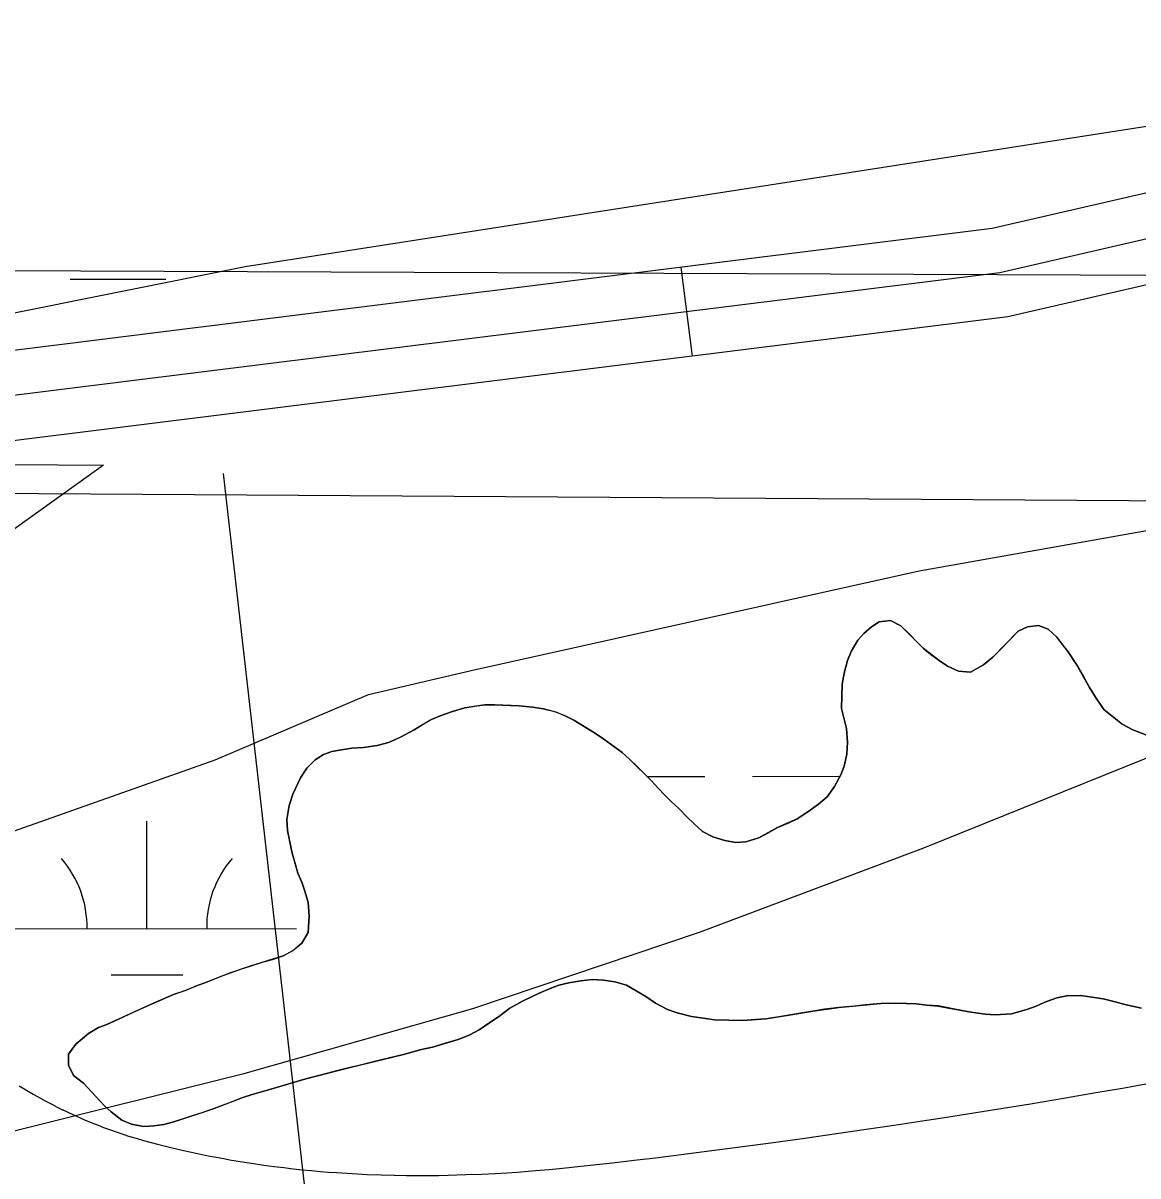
# Model space of a CAD drawing. Extents: x 3297753 to 3335611, y 652252 to 677623.
# Drawn here: x 3321746.1 to 3322119, y 662770.2 to 663155.8 of the extents above; entities that cross this region are included whole.
import ezdxf

# ---------------------------------------------------------------- set-up
doc = ezdxf.new("R2010")
doc.units = 0
for name, color, linetype in [('V-CHAN-NAID', 7, 'Continuous'), ('V-RIVR-RANG', 7, 'Continuous'), ('V-ROAD-CNTR', 7, 'Continuous'), ('V-SITE-VEGE', 7, 'Continuous'), ('V-TOPO-BNDY', 7, 'Continuous'), ('V-TOPO-MAJR', 7, 'Continuous'), ('V-TOPO-SHOR', 7, 'Continuous'), ('V-WETL-SWMP', 7, 'Continuous')]:
    doc.layers.add(name, color=color, linetype=linetype)

msp = doc.modelspace()

# ---------------------------------------------------------------- linework, layer by layer
at = {"layer": 'V-CHAN-NAID'}
msp.add_lwpolyline([(3321696.45, 663008.47), (3321772.94, 663007.93), (3321710.74, 662963.41)], dxfattribs=at)
at = {"layer": 'V-RIVR-RANG'}
msp.add_line((3321812.99, 663005.06), (3321917.37, 662091), dxfattribs=at)
at = {"layer": 'V-ROAD-CNTR'}
msp.add_line((3321969.95, 663044.35), (3321966.24, 663074.12), dxfattribs=at)
for points in [[(3323743.08, 663307.03), (3323356.19, 663515.19), (3323293.55, 663545.56), (3323259.12, 663552.78), (3323221.44, 663545.79), (3323207.94, 663542.14), (3323157.22, 663522.85), (3322825.41, 663309.03), (3322681.52, 663221.06), (3322617.23, 663184.96), (3322588.78, 663172.35), (3322561.83, 663167.1), (3322531.4, 663163.36), (3322261.09, 663131.03), (3322070.17, 663087.06), (3321733.03, 663045.08), (3321586.02, 663012.03)], [(3323734.88, 663294.41), (3323349.36, 663501.83), (3323288.66, 663531.26), (3323258.94, 663537.5), (3323224.77, 663531.15), (3323212.57, 663527.86), (3323164.03, 663509.39), (3322833.39, 663296.32), (3322689.11, 663208.12), (3322623.96, 663171.53), (3322593.31, 663157.95), (3322564.18, 663152.27), (3322533.21, 663148.47), (3322263.67, 663116.23), (3322072.78, 663072.27), (3321735.61, 663030.29), (3321559.49, 662990.68), (3321343.47, 662938.32), (3321114.41, 662901.54), (3320962.28, 662866.04), (3320759.74, 662819.92), (3320672.55, 662798.73), (3320379.83, 662676.12), (3320176.31, 662607.03)], [(3322592.31, 663142.47), (3322566.53, 663137.45), (3322535.01, 663133.58), (3322266.25, 663101.44), (3322075.4, 663057.48), (3321738.19, 663015.49), (3321598.78, 662984.14)], [(3321744.76, 662800.3), (3321747.2, 662798.83), (3321749.51, 662797.48), (3321751.69, 662796.26), (3321753.75, 662795.14), (3321755.69, 662794.12), (3321757.52, 662793.19), (3321759.33, 662792.29)], [(3321759.17, 662792.37), (3321760.84, 662791.57), (3321763.96, 662790.13), (3321766.67, 662788.94), (3321769.07, 662787.94), (3321771.18, 662787.1), (3321773.04, 662786.38), (3321774.65, 662785.79), (3321777.59, 662784.76), (3321779.77, 662784.03), (3321781.39, 662783.52), (3321783.9, 662782.76), (3321786.42, 662782.04), (3321791.01, 662780.82), (3321795.46, 662779.7), (3321799.78, 662778.69), (3321803.97, 662777.77), (3321808.03, 662776.93), (3321811.98, 662776.17), (3321815.8, 662775.49), (3321819.51, 662774.87), (3321823.11, 662774.3), (3321826.6, 662773.8), (3321829.99, 662773.34), (3321833.27, 662772.94), (3321836.45, 662772.57), (3321839.53, 662772.24), (3321842.53, 662771.95), (3321845.42, 662771.69), (3321848.23, 662771.47), (3321850.93, 662771.27), (3321856.24, 662770.94), (3321861.2, 662770.69), (3321865.85, 662770.52), (3321870.21, 662770.41), (3321874.3, 662770.34), (3321878.14, 662770.32), (3321881.74, 662770.33), (3321885.11, 662770.36), (3321888.25, 662770.42), (3321894.22, 662770.59), (3321899.41, 662770.79), (3321903.95, 662771.02), (3321907.93, 662771.25), (3321911.39, 662771.48), (3321917.51, 662771.94), (3321922.07, 662772.33), (3321925.47, 662772.64), (3321930.61, 662773.16), (3321935.76, 662773.72), (3321943.24, 662774.57), (3321950.52, 662775.43), (3321957.57, 662776.27), (3321971.27, 662777.97), (3321984.12, 662779.63), (3321996.18, 662781.25), (3322007.5, 662782.81), (3322018.11, 662784.31), (3322028.05, 662785.76), (3322037.37, 662787.14), (3322046.1, 662788.46), (3322054.28, 662789.73), (3322069.61, 662792.15), (3322083, 662794.33), (3322094.69, 662796.28), (3322104.89, 662798.02), (3322113.8, 662799.56), (3322121.58, 662800.93)]]:
    msp.add_lwpolyline(points, dxfattribs=at)
at = {"layer": 'V-SITE-VEGE'}
for p, q in [((3322143.67, 663124.6), (3321820.35, 663074.2)), ((3321820.35, 663074.2), (3321699.53, 663050.1))]:
    msp.add_line(p, q, dxfattribs=at)
at = {"layer": 'V-TOPO-BNDY'}
msp.add_line((3316940.98, 663091.7), (3324715.94, 663061.38), dxfattribs=at)
at = {"layer": 'V-TOPO-MAJR'}
for points in [[(3321299.74, 663006.54), (3321315.8, 662998.92), (3321323.97, 662995.76), (3321332.3, 662993.44), (3321340.88, 662992.36), (3321349.63, 662992.11), (3321480.38, 662998.09), (3321500.36, 662998.84), (3321520.34, 662999.39), (3321540.33, 662999.63), (3321560.33, 662999.65), (3322167.96, 662995.71)], [(3322194.81, 662939.3), (3322047.19, 662879.75), (3321972.2, 662851.63), (3321896.43, 662826.01), (3321819.49, 662804.15), (3321741.78, 662784.79), (3321603.05, 662753.85), (3321594.1, 662751.9), (3321585.14, 662749.99), (3321576.16, 662748.17), (3321567.18, 662746.39), (3321534.62, 662740.11), (3321509.34, 662735.27), (3320796.77, 662720.3), (3320775.35, 662714.59), (3320754.06, 662708.46), (3320732.96, 662701.72), (3320059.42, 662371.61)]]:
    msp.add_lwpolyline(points, dxfattribs=at)
at = {"layer": 'V-TOPO-SHOR'}
for points in [[(3321998.45, 662886.66), (3322002.22, 662888.3), (3322004.94, 662889.6), (3322008.6, 662891.95), (3322012.14, 662894.54), (3322014.97, 662897.01), (3322017.46, 662900.43), (3322019.58, 662904.32), (3322020.65, 662907.26), (3322021.6, 662911.27), (3322021.84, 662915.28), (3322021.5, 662919.77), (3322020.56, 662923.54), (3322019.86, 662926.49), (3322019.99, 662934.63), (3322020.7, 662938.28), (3322021.77, 662942.53), (3322023.07, 662945.59), (3322025.32, 662949.36), (3322027.33, 662951.6), (3322029.81, 662953.84), (3322032.41, 662955.49), (3322036.18, 662955.95), (3322039.6, 662954.18), (3322042.19, 662951.7), (3322045.14, 662948.74), (3322047.25, 662946.62), (3322049.61, 662944.72), (3322052.44, 662942.6), (3322055.27, 662940.71), (3322058.92, 662939.05), (3322062.93, 662938.69), (3322067.3, 662941.16), (3322070.37, 662943.63), (3322073.2, 662946.46), (3322076.28, 662949.75), (3322078.88, 662952.34), (3322082.06, 662953.87), (3322085.72, 662954.22), (3322088.9, 662953.04), (3322091.85, 662950.32), (3322093.73, 662947.84), (3322095.61, 662945.48), (3322098.44, 662941.23), (3322100.91, 662936.98), (3322102.79, 662933.55), (3322104.79, 662930.25), (3322107.5, 662926.23), (3322113.62, 662921.27), (3322117.27, 662919.38), (3322123.64, 662916.89)], [(3321819.6, 662796.36), (3321814.77, 662794.48), (3321809.69, 662792.6), (3321806.5, 662791.54), (3321802.02, 662790.02), (3321796.47, 662788.26), (3321793.17, 662787.32), (3321789.87, 662786.97), (3321786.33, 662786.74), (3321782.32, 662787.45), (3321779.14, 662788.87), (3321775.6, 662791.59), (3321773.25, 662793.72), (3321766.3, 662801.16), (3321763, 662803.76), (3321761.24, 662807.18), (3321761.24, 662810.84), (3321763.72, 662814.26), (3321767.98, 662817.79), (3321771.28, 662819.79), (3321774.12, 662820.85), (3321777.77, 662822.49), (3321781.55, 662824.26), (3321785.21, 662825.9), (3321788.52, 662827.43), (3321791.82, 662828.84), (3321796.43, 662830.84), (3321800.55, 662832.25), (3321804.1, 662833.77), (3321807.75, 662835.07), (3321812.36, 662836.94), (3321815.43, 662838.12), (3321818.85, 662839.29), (3321822.04, 662840.35), (3321826.52, 662841.76), (3321829.47, 662842.58), (3321833.13, 662843.75), (3321836.32, 662845.52), (3321839.27, 662847.99), (3321841.4, 662851.64), (3321841.76, 662857.07), (3321841.41, 662861.67), (3321840.36, 662865.44), (3321839.3, 662868.39), (3321838.01, 662871.46), (3321837.07, 662874.65), (3321836.02, 662878.54), (3321835.31, 662881.96), (3321834.49, 662885.74), (3321834.26, 662889.4), (3321835.1, 662894.11), (3321836.28, 662897.89), (3321838.88, 662903.31), (3321841.01, 662906.61), (3321843.73, 662909.32), (3321846.56, 662911.08), (3321849.4, 662912.14), (3321852.58, 662912.72), (3321856, 662913.19), (3321859.9, 662913.42), (3321864.5, 662914.12), (3321868.27, 662915.17), (3321872.29, 662916.94), (3321876.89, 662919.41), (3321879.61, 662921.05), (3321882.67, 662922.82), (3321885.62, 662924.11), (3321889.76, 662925.52), (3321893.89, 662926.69), (3321897.19, 662927.28), (3321900.49, 662927.74), (3321903.91, 662927.74), (3321908.99, 662927.49), (3321912.05, 662927.37), (3321916.42, 662927.01), (3321920.19, 662926.42), (3321924.32, 662925.35), (3321927.62, 662923.93), (3321930.33, 662922.62), (3321933.16, 662920.85), (3321937.16, 662918.37), (3321940.34, 662916.24), (3321946.47, 662911.74), (3321948.94, 662909.62), (3321951.53, 662907.02), (3321953.65, 662904.9), (3321956.36, 662902.18), (3321958.36, 662899.93), (3321960.84, 662897.45), (3321962.96, 662895.32), (3321965.43, 662893.08), (3321968.14, 662890.13), (3321970.38, 662888), (3321973.32, 662885.4), (3321976.74, 662883.62), (3321980.75, 662882.32), (3321984.52, 662881.73), (3321987.82, 662881.96), (3321992.19, 662883.25), (3321995.49, 662885.01), (3321998.45, 662886.66)], [(3322120.19, 662826.31), (3322114.53, 662827.5), (3322111.35, 662828.45), (3322107.34, 662829.4), (3322102.86, 662830.11), (3322099.79, 662830.47), (3322095.19, 662830.36), (3322091.77, 662829.77), (3322087.76, 662828.25), (3322084.92, 662826.95), (3322081.74, 662825.78), (3322076.67, 662824.37), (3322071.24, 662824.03), (3322067.82, 662824.27), (3322062.39, 662825.1), (3322056.62, 662826.17), (3322052.14, 662827.01), (3322048.36, 662827.25), (3322044.82, 662827.73), (3322041.64, 662827.85), (3322037.75, 662827.97), (3322032.91, 662827.86), (3322027.84, 662827.4), (3322024.06, 662826.93), (3322018.87, 662826.47), (3322014.15, 662825.89), (3322010.26, 662825.3), (3322006.13, 662824.6), (3322002.24, 662823.9), (3321998.22, 662823.32), (3321994.45, 662822.73), (3321991.03, 662822.5), (3321986.78, 662822.16), (3321982.18, 662822.28), (3321977.35, 662822.41), (3321974.28, 662822.77), (3321969.68, 662823.48), (3321964.85, 662824.67), (3321961.67, 662825.85), (3321957.66, 662827.98), (3321954.36, 662830.23), (3321947.88, 662834.01), (3321943.99, 662835.08), (3321940.21, 662835.68), (3321936.44, 662835.92), (3321932.66, 662835.45), (3321928.65, 662834.75), (3321925.23, 662833.93), (3321922.4, 662832.88), (3321918.74, 662831.35), (3321915.91, 662829.94), (3321913.08, 662828.64), (3321908.94, 662826.29), (3321905.52, 662823.7), (3321901.86, 662821.23), (3321898.67, 662818.99), (3321895.25, 662817.23), (3321891.58, 662815.82), (3321888.52, 662814.89), (3321882.97, 662813.24), (3321879.31, 662812.42), (3321873.3, 662810.78), (3321865.86, 662809.02), (3321862.79, 662808.2), (3321858.43, 662807.15), (3321855.36, 662806.44), (3321851.35, 662805.39), (3321845.45, 662803.86), (3321840.61, 662802.69), (3321832.7, 662800.35), (3321828.22, 662798.94), (3321822.67, 662797.41), (3321819.6, 662796.36)]]:
    msp.add_lwpolyline(points, dxfattribs=at)
at = {"layer": 'V-WETL-SWMP'}
for p, q in [((3322143.67, 663124.59), (3321820.35, 663074.2)), ((3321820.35, 663074.2), (3321699.53, 663050.1)), ((3321761.88, 663070.09), (3321793.88, 663070.12)), ((3322045.76, 662972.51), (3322127.62, 662987.09)), ((3321895.97, 662939.19), (3322045.76, 662972.51)), ((3322032.41, 662955.48), (3322029.81, 662953.84)), ((3322036.18, 662955.95), (3322032.41, 662955.48)), ((3322039.6, 662954.18), (3322036.18, 662955.95)), ((3322047.25, 662946.61), (3322039.6, 662954.18)), ((3322085.72, 662954.22), (3322082.06, 662953.87)), ((3322088.9, 662953.04), (3322085.72, 662954.22)), ((3322027.33, 662951.6), (3322025.32, 662949.36)), ((3322029.81, 662953.84), (3322027.33, 662951.6)), ((3322078.87, 662952.34), (3322070.37, 662943.63)), ((3322082.06, 662953.87), (3322078.87, 662952.34)), ((3322091.85, 662950.32), (3322088.9, 662953.04)), ((3322095.61, 662945.48), (3322091.85, 662950.32)), ((3322025.32, 662949.36), (3322023.07, 662945.59)), ((3322052.44, 662942.6), (3322047.25, 662946.61)), ((3322021.77, 662942.53), (3322020.7, 662938.28)), ((3322023.07, 662945.59), (3322021.77, 662942.53)), ((3322055.27, 662940.7), (3322052.44, 662942.6)), ((3322070.37, 662943.63), (3322067.3, 662941.16)), ((3322098.44, 662941.22), (3322095.61, 662945.48)), ((3321861.63, 662931.24), (3321895.97, 662939.19)), ((3322058.92, 662939.05), (3322055.27, 662940.7)), ((3322062.93, 662938.69), (3322058.92, 662939.05)), ((3322067.3, 662941.16), (3322062.93, 662938.69)), ((3322102.79, 662933.55), (3322098.44, 662941.22)), ((3322020.7, 662938.28), (3322019.99, 662934.63)), ((3321810.35, 662909.3), (3321861.63, 662931.24)), ((3322019.99, 662934.63), (3322019.86, 662926.49)), ((3322104.79, 662930.25), (3322102.79, 662933.55)), ((3321900.49, 662927.74), (3321893.89, 662926.69)), ((3321903.91, 662927.74), (3321900.49, 662927.74)), ((3321912.05, 662927.37), (3321903.91, 662927.74)), ((3321916.42, 662927.01), (3321912.05, 662927.37)), ((3322107.49, 662926.23), (3322104.79, 662930.25)), ((3321885.63, 662924.11), (3321882.67, 662922.82)), ((3321889.76, 662925.52), (3321885.63, 662924.11)), ((3321893.89, 662926.69), (3321889.76, 662925.52)), ((3321920.19, 662926.41), (3321916.42, 662927.01)), ((3321924.32, 662925.34), (3321920.19, 662926.41)), ((3321927.62, 662923.92), (3321924.32, 662925.34)), ((3321930.33, 662922.62), (3321927.62, 662923.92)), ((3322019.86, 662926.49), (3322021.5, 662919.76)), ((3322113.62, 662921.27), (3322107.49, 662926.23)), ((3321876.89, 662919.4), (3321872.29, 662916.94)), ((3321882.67, 662922.82), (3321876.89, 662919.4)), ((3321937.16, 662918.36), (3321930.33, 662922.62)), ((3322021.5, 662919.76), (3322021.84, 662915.28)), ((3322117.27, 662919.37), (3322113.62, 662921.27)), ((3322123.64, 662916.89), (3322117.27, 662919.37)), ((3321872.29, 662916.94), (3321868.27, 662915.17)), ((3321940.34, 662916.24), (3321937.16, 662918.36)), ((3321946.47, 662911.74), (3321940.34, 662916.24)), ((3321849.4, 662912.14), (3321846.56, 662911.08)), ((3321852.58, 662912.72), (3321849.4, 662912.14)), ((3321856, 662913.19), (3321852.58, 662912.72)), ((3321859.9, 662913.42), (3321856, 662913.19)), ((3321864.5, 662914.12), (3321859.9, 662913.42)), ((3321868.27, 662915.17), (3321864.5, 662914.12)), ((3321948.94, 662909.62), (3321946.47, 662911.74)), ((3322021.84, 662915.28), (3322021.6, 662911.27)), ((3321719.54, 662877.24), (3321810.35, 662909.3)), ((3321843.73, 662909.31), (3321841.01, 662906.61)), ((3321846.56, 662911.08), (3321843.73, 662909.31)), ((3321956.36, 662902.17), (3321948.94, 662909.62)), ((3322021.6, 662911.27), (3322020.65, 662907.26)), ((3321841.01, 662906.61), (3321838.88, 662903.31)), ((3322019.59, 662904.31), (3322017.46, 662900.43)), ((3322020.65, 662907.26), (3322019.59, 662904.31)), ((3321838.88, 662903.31), (3321836.28, 662897.89)), ((3321954.76, 662903.78), (3321974.05, 662903.8)), ((3321958.36, 662899.93), (3321956.36, 662902.17)), ((3321990.05, 662903.82), (3322019.33, 662903.85)), ((3322017.46, 662900.43), (3322014.97, 662897.01)), ((3321836.28, 662897.89), (3321835.09, 662894.11)), ((3321960.84, 662897.45), (3321958.36, 662899.93)), ((3321962.96, 662895.32), (3321960.84, 662897.45)), ((3322014.97, 662897.01), (3322012.14, 662894.54)), ((3321835.09, 662894.11), (3321834.26, 662889.4)), ((3321965.43, 662893.08), (3321962.96, 662895.32)), ((3321968.14, 662890.13), (3321965.43, 662893.08)), ((3322012.14, 662894.54), (3322008.6, 662891.95)), ((3321787.51, 662852.87), (3321787.47, 662888.87)), ((3321834.26, 662889.4), (3321834.49, 662885.74)), ((3321970.37, 662888), (3321968.14, 662890.13)), ((3322004.94, 662889.59), (3321998.44, 662886.66)), ((3322008.6, 662891.95), (3322004.94, 662889.59)), ((3321834.49, 662885.74), (3321836.01, 662878.54)), ((3321973.32, 662885.4), (3321970.37, 662888)), ((3321976.74, 662883.62), (3321973.32, 662885.4)), ((3321998.44, 662886.66), (3321992.19, 662883.25)), ((3321980.74, 662882.32), (3321976.74, 662883.62)), ((3321984.52, 662881.72), (3321980.74, 662882.32)), ((3321987.82, 662881.95), (3321984.52, 662881.72)), ((3321992.19, 662883.25), (3321987.82, 662881.95)), ((3321836.01, 662878.54), (3321838.01, 662871.46)), ((3321838.01, 662871.46), (3321839.3, 662868.39)), ((3321839.3, 662868.39), (3321840.36, 662865.44)), ((3321840.36, 662865.44), (3321841.41, 662861.67)), ((3321841.41, 662861.67), (3321841.76, 662857.07)), ((3321841.76, 662857.07), (3321841.4, 662851.64)), ((3321737.51, 662852.82), (3321837.51, 662852.92)), ((3321841.4, 662851.64), (3321839.27, 662847.99)), ((3321839.27, 662847.99), (3321836.31, 662845.51)), ((3321833.13, 662843.75), (3321822.03, 662840.35)), ((3321836.31, 662845.51), (3321833.13, 662843.75)), ((3321822.03, 662840.35), (3321815.43, 662838.12)), ((3321775.52, 662837.43), (3321799.52, 662837.45)), ((3321807.75, 662835.06), (3321804.09, 662833.77)), ((3321815.43, 662838.12), (3321807.75, 662835.06)), ((3321925.23, 662833.93), (3321928.65, 662834.75)), ((3321928.65, 662834.75), (3321932.66, 662835.45)), ((3321932.66, 662835.45), (3321936.44, 662835.92)), ((3321936.44, 662835.92), (3321940.21, 662835.68)), ((3321940.21, 662835.68), (3321943.99, 662835.08)), ((3321943.99, 662835.08), (3321947.88, 662834.01)), ((3321796.42, 662830.83), (3321788.52, 662827.43)), ((3321800.55, 662832.24), (3321796.42, 662830.83)), ((3321804.09, 662833.77), (3321800.55, 662832.24)), ((3321913.07, 662828.64), (3321918.74, 662831.35)), ((3321918.74, 662831.35), (3321922.4, 662832.87)), ((3321922.4, 662832.87), (3321925.23, 662833.93)), ((3321947.88, 662834.01), (3321954.36, 662830.23)), ((3321788.52, 662827.43), (3321774.11, 662820.84)), ((3321908.94, 662826.29), (3321913.07, 662828.64)), ((3321954.36, 662830.23), (3321957.66, 662827.98)), ((3321957.66, 662827.98), (3321961.66, 662825.85)), ((3322018.87, 662826.47), (3322032.91, 662827.86)), ((3322032.91, 662827.86), (3322037.75, 662827.97)), ((3322037.75, 662827.97), (3322044.82, 662827.72)), ((3322044.82, 662827.72), (3322048.36, 662827.25)), ((3322048.36, 662827.25), (3322052.13, 662827)), ((3322052.13, 662827), (3322062.39, 662825.1)), ((3322081.74, 662825.78), (3322084.92, 662826.95)), ((3322084.92, 662826.95), (3322087.76, 662828.25)), ((3322087.76, 662828.25), (3322091.77, 662829.77)), ((3322091.77, 662829.77), (3322095.19, 662830.36)), ((3322095.19, 662830.36), (3322099.79, 662830.47)), ((3322099.79, 662830.47), (3322102.86, 662830.11)), ((3322102.86, 662830.11), (3322107.34, 662829.39)), ((3322107.34, 662829.39), (3322111.35, 662828.44)), ((3322111.35, 662828.44), (3322114.53, 662827.49)), ((3322114.53, 662827.49), (3322120.19, 662826.31)), ((3321898.67, 662818.99), (3321905.52, 662823.7)), ((3321905.52, 662823.7), (3321908.94, 662826.29)), ((3321961.66, 662825.85), (3321964.85, 662824.67)), ((3321964.85, 662824.67), (3321969.68, 662823.48)), ((3321969.68, 662823.48), (3321974.28, 662822.77)), ((3321994.45, 662822.73), (3322002.24, 662823.9)), ((3322002.24, 662823.9), (3322010.26, 662825.3)), ((3322010.26, 662825.3), (3322018.87, 662826.47)), ((3322062.39, 662825.1), (3322067.82, 662824.27)), ((3322067.82, 662824.27), (3322071.24, 662824.03)), ((3322071.24, 662824.03), (3322076.66, 662824.37)), ((3322076.66, 662824.37), (3322081.74, 662825.78)), ((3321771.28, 662819.79), (3321767.98, 662817.79)), ((3321774.11, 662820.84), (3321771.28, 662819.79)), ((3321974.28, 662822.77), (3321977.35, 662822.41)), ((3321977.35, 662822.41), (3321986.78, 662822.16)), ((3321986.78, 662822.16), (3321994.45, 662822.73)), ((3321767.98, 662817.79), (3321763.72, 662814.26)), ((3321882.97, 662813.24), (3321891.59, 662815.82)), ((3321891.59, 662815.82), (3321895.24, 662817.23)), ((3321895.24, 662817.23), (3321898.67, 662818.99)), ((3321763.72, 662814.26), (3321761.24, 662810.84)), ((3321873.3, 662810.78), (3321879.31, 662812.42)), ((3321879.31, 662812.42), (3321882.97, 662813.24)), ((3321761.24, 662810.84), (3321761.24, 662807.18)), ((3321855.36, 662806.44), (3321873.3, 662810.78)), ((3321761.24, 662807.18), (3321763, 662803.76)), ((3321763, 662803.76), (3321766.3, 662801.16)), ((3321840.61, 662802.69), (3321855.36, 662806.44)), ((3321766.3, 662801.16), (3321773.25, 662793.72)), ((3321828.22, 662798.94), (3321840.61, 662802.69)), ((3321809.69, 662792.6), (3321819.6, 662796.36)), ((3321819.6, 662796.36), (3321822.67, 662797.41)), ((3321822.67, 662797.41), (3321828.22, 662798.94)), ((3321773.25, 662793.72), (3321775.6, 662791.59)), ((3321796.47, 662788.25), (3321809.69, 662792.6)), ((3321775.6, 662791.59), (3321779.14, 662788.87)), ((3321779.14, 662788.87), (3321782.32, 662787.45)), ((3321793.17, 662787.32), (3321796.47, 662788.25)), ((3321782.32, 662787.45), (3321786.33, 662786.74)), ((3321786.33, 662786.74), (3321789.87, 662786.97)), ((3321789.87, 662786.97), (3321793.17, 662787.32))]:
    msp.add_line(p, q, dxfattribs=at)
for centre, start, end in [((3321732.27, 662853.29), 359.2865, 40.8301), ((3321842.75, 662853.4), 139.2865, 180.8301)]:
    msp.add_arc(centre, 35.25, start, end, dxfattribs=at)

doc.saveas('drawing.dxf')
